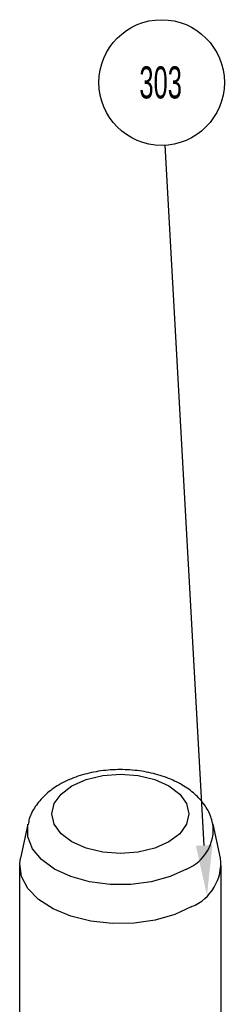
# Model space of a CAD drawing. Header units: inches. Extents: x 1880 to 2363, y -453 to -54.
# Tile 965 of 1056: x 2235.885 to 2236.524, y -422.718 to -419.647. Entities that reach past the tile are written whole.
import ezdxf

# ---------------------------------------------------------------- set-up
doc = ezdxf.new("R2010")
doc.units = ezdxf.units.IN
doc.header["$LTSCALE"] = 0.5
doc.header["$MEASUREMENT"] = 0
doc.layers.add('SID-M-S', color=105, linetype='Continuous')
doc.layers.add('SVE-M-S', color=8, linetype='Continuous')
doc.styles.add('SLDTEXTSTYLE0', font='TXT', dxfattribs={"width": 0.595745})

msp = doc.modelspace()

# ---------------------------------------------------------------- linework, layer by layer
at = {"layer": 'SID-M-S'}
msp.add_line((2236.46145, -422.2227), (2236.33936, -420.03882), dxfattribs=at)
at = {"layer": 'SID-M-S', "color": 0}
msp.add_circle((2236.32842, -419.84312), 0.196, dxfattribs=at)
at = {"layer": 'SID-M-S'}
msp.add_solid([(2236.48741, -422.22125), (2236.47016, -422.37846), (2236.48741, -422.22125), (2236.43549, -422.22415)], dxfattribs=at)
at = {"layer": 'SVE-M-S', "linetype": 'Continuous', "lineweight": 25}
for p, q in [((2236.04834, -422.03702), (2236.0927, -422.01738)), ((2236.0927, -422.01738), (2236.14436, -422.00502)), ((2236.14436, -422.00502), (2236.19979, -422.00081)), ((2236.19979, -422.00081), (2236.25523, -422.00502)), ((2236.25523, -422.00502), (2236.30688, -422.01738)), ((2236.30688, -422.01738), (2236.35124, -422.03702)), ((2236.01431, -422.06263), (2236.04834, -422.03702)), ((2236.35124, -422.03702), (2236.38528, -422.06263)), ((2235.99291, -422.09245), (2236.01431, -422.06263)), ((2236.38528, -422.06263), (2236.40667, -422.09245)), ((2235.98561, -422.12445), (2235.99291, -422.09245)), ((2236.40667, -422.09245), (2236.41397, -422.12445)), ((2235.99291, -422.15646), (2235.98561, -422.12445)), ((2236.41397, -422.12445), (2236.40667, -422.15646)), ((2235.91034, -422.15659), (2235.88729, -422.26252)), ((2235.9099, -422.15873), (2235.91026, -422.15699)), ((2235.9099, -422.19644), (2235.9099, -422.15873)), ((2236.01431, -422.18628), (2235.99291, -422.15646)), ((2236.40667, -422.15646), (2236.38528, -422.18628)), ((2236.5123, -422.26252), (2236.48924, -422.15659)), ((2235.92444, -422.23321), (2235.9099, -422.19644)), ((2236.04834, -422.21188), (2236.01431, -422.18628)), ((2236.38528, -422.18628), (2236.35124, -422.21188)), ((2235.95278, -422.26718), (2235.92444, -422.23321)), ((2236.0927, -422.23153), (2236.04834, -422.21188)), ((2236.14436, -422.24388), (2236.0927, -422.23153)), ((2236.30688, -422.23153), (2236.25523, -422.24388)), ((2236.35124, -422.21188), (2236.30688, -422.23153)), ((2235.88495, -422.28027), (2235.88729, -422.26252)), ((2235.99351, -422.29667), (2235.95278, -422.26718)), ((2236.19979, -422.2481), (2236.14436, -422.24388)), ((2236.25523, -422.24388), (2236.19979, -422.2481)), ((2235.88483, -422.28519), (2235.88483, -423.13822)), ((2235.89047, -422.31945), (2235.88495, -422.28027)), ((2236.04459, -422.32018), (2235.99351, -422.29667)), ((2236.40607, -422.29667), (2236.355, -422.32018)), ((2236.51475, -423.13822), (2236.51475, -422.28519)), ((2235.91046, -422.35704), (2235.89047, -422.31945)), ((2236.10344, -422.33654), (2236.04459, -422.32018)), ((2236.355, -422.32018), (2236.29614, -422.33654)), ((2235.94398, -422.39126), (2235.91046, -422.35704)), ((2236.16713, -422.34493), (2236.10344, -422.33654)), ((2236.23245, -422.34493), (2236.16713, -422.34493)), ((2236.29614, -422.33654), (2236.23245, -422.34493)), ((2235.98946, -422.42053), (2235.94398, -422.39126)), ((2236.04478, -422.44347), (2235.98946, -422.42053)), ((2236.4225, -422.41376), (2236.36942, -422.43839)), ((2236.10734, -422.459), (2236.04478, -422.44347)), ((2236.36942, -422.43839), (2236.3084, -422.45586)), ((2236.17423, -422.46641), (2236.10734, -422.459)), ((2236.24231, -422.46535), (2236.17423, -422.46641)), ((2236.3084, -422.45586), (2236.24231, -422.46535))]:
    msp.add_line(p, q, dxfattribs=at)
for centre, radius, start, end in [((2236.35617, -422.17254), 0.13378, 291.90107, 7.87349), ((2236.3674, -422.27877), 0.14581, 292.20611, 6.39591)]:
    msp.add_arc(centre, radius, start, end, dxfattribs=at)
msp.add_open_spline([(2236.48697, -422.15337), (2236.48562, -422.14654), (2236.48154, -422.12584), (2236.46268, -422.09468), (2236.43282, -422.06123), (2236.393, -422.03273), (2236.34454, -422.00988), (2236.28905, -421.99401), (2236.22949, -421.98598), (2236.16863, -421.98608), (2236.10882, -421.99435), (2236.05215, -422.01085), (2236.00262, -422.03492), (2235.96221, -422.06523), (2235.93306, -422.10014), (2235.91569, -422.13156), (2235.9125, -422.15151), (2235.91155, -422.15748)], degree=3, knots=[0, 0, 0, 0, 0.0316225, 0.0958628, 0.1622238, 0.2327412, 0.3072483, 0.3835146, 0.4596473, 0.5356332, 0.6119897, 0.6892024, 0.7680014, 0.8400924, 0.9081577, 0.9725216, 1, 1, 1, 1], dxfattribs=at)

# ---------------------------------------------------------------- texts
at = {"layer": 'SID-M-S', "color": 0, "insert": (2236.3254, -419.79275), "char_height": 0.1, "attachment_point": 2, "style": 'SLDTEXTSTYLE0'}
msp.add_mtext('303', dxfattribs=at)

doc.saveas('drawing.dxf')
